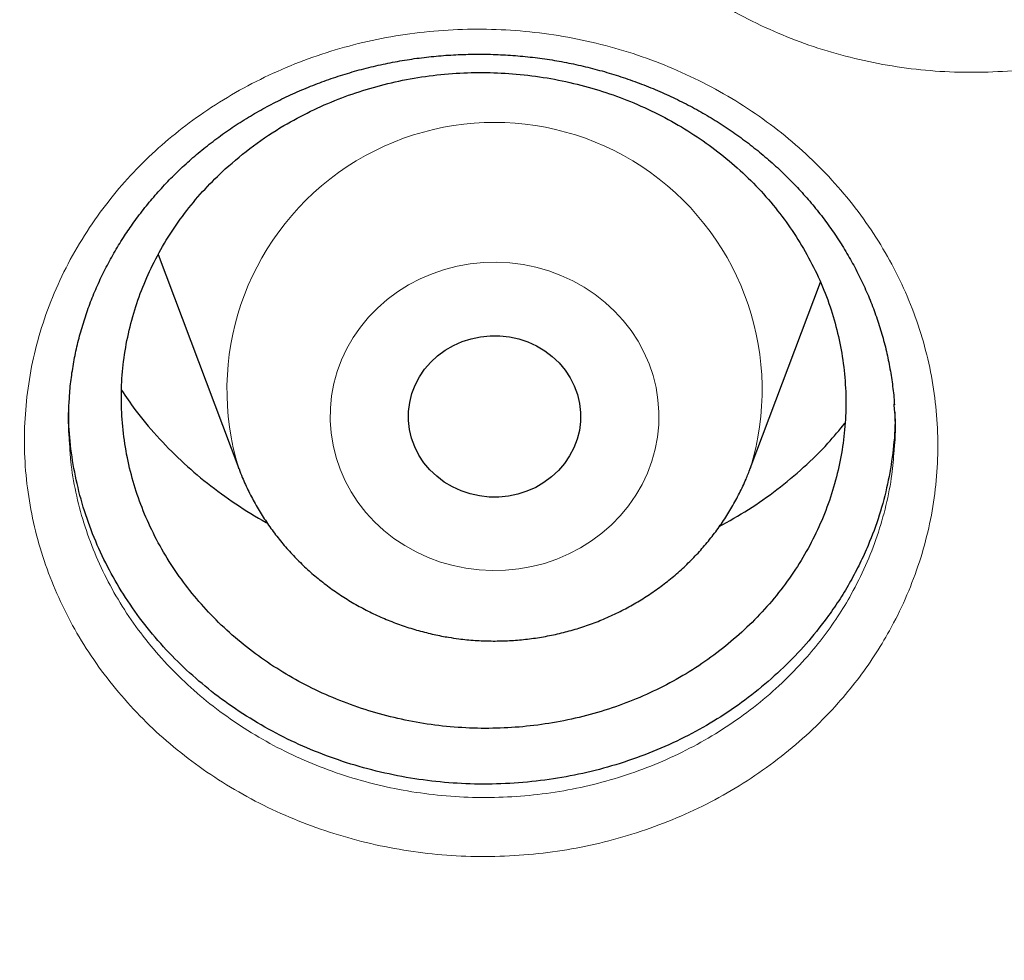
# Model space of a CAD drawing. Header units: millimetres. Extents: x 8 to 949, y 12 to 889.
# Tile 402 of 556: x 621.28 to 625.85, y 821.56 to 825.93. Entities that reach past the tile are written whole.
import ezdxf

# ---------------------------------------------------------------- set-up
doc = ezdxf.new("R2010")
doc.units = ezdxf.units.MM

msp = doc.modelspace()

# ---------------------------------------------------------------- linework, layer by layer
at = {"color": 7, "linetype": 'Continuous', "lineweight": 30}
for p, q in [((621.9241, 824.8396), (622.2979, 823.8462)), ((624.674, 823.8462), (624.9998, 824.712)), ((622.2989, 823.8435), (622.2979, 823.8462))]:
    msp.add_line(p, q, dxfattribs=at)
at = {"color": 252, "linetype": 'Continuous', "lineweight": 0, "flags": 128}
msp.add_lwpolyline([(623.3533, 823.3821), (623.2933, 823.3944), (623.2344, 823.4112), (623.1772, 823.4324), (623.122, 823.4578), (623.0692, 823.4873), (623.019, 823.5207), (622.9719, 823.5578), (622.9282, 823.5983), (622.888, 823.642), (622.8517, 823.6886), (622.8196, 823.7378), (622.7917, 823.7892), (622.7684, 823.8426), (622.7497, 823.8976), (622.7358, 823.9538), (622.7267, 824.0109), (622.7226, 824.0684), (622.7234, 824.1261), (622.7292, 824.1836), (622.7399, 824.2404), (622.7554, 824.2962), (622.7756, 824.3507), (622.8005, 824.4035), (622.8298, 824.4542), (622.8634, 824.5025), (622.901, 824.5482), (622.9424, 824.5909), (622.9873, 824.6303), (623.0354, 824.6662), (623.0865, 824.6983), (623.1402, 824.7265), (623.1961, 824.7505), (623.2539, 824.7702), (623.3132, 824.7855), (623.3736, 824.7963), (623.4347, 824.8025), (623.4962, 824.8041), (623.5576, 824.801), (623.6186, 824.7932), (623.6786, 824.7809), (623.7375, 824.7641), (623.7947, 824.743), (623.8499, 824.7175), (623.9027, 824.688), (623.9529, 824.6546), (624, 824.6175), (624.0438, 824.577), (624.0839, 824.5333), (624.1202, 824.4867), (624.1524, 824.4375), (624.1802, 824.3861), (624.2035, 824.3327), (624.2222, 824.2777), (624.2362, 824.2215), (624.2452, 824.1645), (624.2493, 824.1069), (624.2485, 824.0492), (624.2427, 823.9918), (624.232, 823.9349), (624.2165, 823.8791), (624.1963, 823.8246), (624.1714, 823.7719), (624.1421, 823.7211), (624.1085, 823.6728), (624.0709, 823.6271), (624.0295, 823.5845), (623.9846, 823.5451), (623.9365, 823.5092), (623.8854, 823.477), (623.8317, 823.4489), (623.7758, 823.4248), (623.718, 823.4051), (623.6587, 823.3898), (623.5983, 823.379), (623.5372, 823.3728), (623.4757, 823.3713), (623.4143, 823.3744), (623.3533, 823.3821)], dxfattribs=at)
at = {"color": 7, "linetype": 'Continuous', "lineweight": 30, "flags": 128}
msp.add_lwpolyline([(623.4165, 823.7181), (623.3728, 823.7277), (623.3306, 823.7419), (623.2903, 823.7603), (623.2525, 823.783), (623.2176, 823.8094), (623.186, 823.8393), (623.1583, 823.8724), (623.1347, 823.9082), (623.1155, 823.9462), (623.1009, 823.986), (623.0912, 824.0271), (623.0865, 824.069), (623.0867, 824.111), (623.092, 824.1528), (623.1023, 824.1938), (623.1174, 824.2334), (623.1371, 824.2712), (623.1612, 824.3067), (623.1894, 824.3395), (623.2213, 824.369), (623.2565, 824.3951), (623.2947, 824.4172), (623.3352, 824.4353), (623.3776, 824.4489), (623.4214, 824.458), (623.466, 824.4625), (623.5109, 824.4622), (623.5554, 824.4572), (623.5991, 824.4476), (623.6413, 824.4335), (623.6816, 824.415), (623.7195, 824.3924), (623.7543, 824.3659), (623.7859, 824.336), (623.8136, 824.3029), (623.8372, 824.2671), (623.8565, 824.2291), (623.871, 824.1893), (623.8807, 824.1482), (623.8855, 824.1064), (623.8852, 824.0643), (623.8799, 824.0225), (623.8696, 823.9815), (623.8545, 823.9419), (623.8348, 823.9041), (623.8107, 823.8686), (623.7825, 823.8359), (623.7506, 823.8063), (623.7154, 823.7803), (623.6773, 823.7581), (623.6367, 823.7401), (623.5943, 823.7264), (623.5505, 823.7173), (623.5059, 823.7129), (623.461, 823.7131), (623.4165, 823.7181)], dxfattribs=at)
at = {"color": 252, "linetype": 'Continuous', "lineweight": 0}
msp.add_arc((623.486, 824.2109), 1.2428, 342.9473, 197.0631, dxfattribs=at)
for points, knots in [([(628.0008, 880.2977), (627.5042, 880.2918), (626.5111, 880.2799), (625.0242, 880.1843), (623.5431, 880.0318), (622.0707, 879.8172), (620.6184, 879.544), (619.1888, 879.2136), (617.7842, 878.828), (616.3987, 878.3858), (615.0266, 877.8848), (613.6709, 877.3249), (612.3348, 876.706), (611.0291, 876.0325), (609.7561, 875.3058), (608.5258, 874.5319), (607.3398, 873.7134), (606.1995, 872.8528), (605.0998, 871.9468), (604.0365, 870.9914), (603.0124, 869.9874), (602.0305, 868.9358), (601.0988, 867.8448), (600.2192, 866.7164), (599.3982, 865.5597), (598.6363, 864.3776), (597.9338, 863.1732), (597.2873, 861.9413), (596.6947, 860.6768), (596.1581, 859.3816), (595.6798, 858.0575), (595.2641, 856.715), (594.9117, 855.3567), (594.625, 853.9933), (594.4032, 852.6277), (594.2455, 851.2627), (594.1508, 849.8925), (594.119, 848.5115), (594.1515, 847.1222), (594.2498, 845.7272), (594.4133, 844.3376), (594.6418, 842.9562), (594.933, 841.5936), (595.2851, 840.2524), (595.6962, 838.9346), (596.1675, 837.6347), (596.7015, 836.3474), (597.2982, 835.0755), (597.958, 833.822), (598.6759, 832.597), (599.4504, 831.4027), (600.2753, 830.2484), (601.1477, 829.1357), (602.065, 828.0658), (603.0306, 827.0341), (604.049, 826.0365), (605.1191, 825.0757), (606.24, 824.1545), (607.4029, 823.2804), (608.6056, 822.4551), (609.8385, 821.6849), (611.0984, 820.9701), (612.3822, 820.311), (613.6952, 819.7045), (615.043, 819.1484), (616.4236, 818.645), (617.8348, 818.1963), (619.2658, 817.8063), (620.7136, 817.4757), (622.1668, 817.2067), (623.6223, 816.9986), (625.0773, 816.8507), (626.5377, 816.7618), (628.0097, 816.7319), (629.4905, 816.7625), (630.9774, 816.8546), (632.4585, 817.008), (633.9309, 817.2224), (635.3833, 817.4957), (636.8129, 817.826), (638.2174, 818.2117), (639.6029, 818.6539), (640.975, 819.1548), (642.3307, 819.7147), (643.6668, 820.3337), (644.9726, 821.0072), (646.2455, 821.7339), (647.4758, 822.5078), (648.6618, 823.3263), (649.8022, 824.1869), (650.9018, 825.0928), (651.9652, 826.0483), (652.9893, 827.0523), (653.9712, 828.1038), (654.9028, 829.1949), (655.7825, 830.3233), (656.6035, 831.48), (657.3653, 832.662), (658.0678, 833.8665), (658.7143, 835.0983), (659.307, 836.3628), (659.8436, 837.6581), (660.3218, 838.9821), (660.7375, 840.3246), (661.0899, 841.683), (661.3766, 843.0464), (661.5984, 844.412), (661.7561, 845.777), (661.8509, 847.1471), (661.8827, 848.5281), (661.8501, 849.9175), (661.7519, 851.3124), (661.5883, 852.702), (661.3599, 854.0835), (661.0686, 855.446), (660.7165, 856.7873), (660.3054, 858.105), (659.8341, 859.4049), (659.3002, 860.6922), (658.7034, 861.9641), (658.0436, 863.2176), (657.3258, 864.4427), (656.5512, 865.637), (655.7263, 866.7912), (654.8539, 867.904), (653.9367, 868.9738), (652.971, 870.0055), (651.9526, 871.0032), (650.8825, 871.964), (649.7616, 872.8852), (648.5987, 873.7593), (647.396, 874.5845), (646.1631, 875.3548), (644.9032, 876.0696), (643.6194, 876.7287), (642.3064, 877.3352), (640.9586, 877.8912), (639.578, 878.3947), (638.1668, 878.8433), (636.7358, 879.2334), (635.288, 879.564), (633.8348, 879.8329), (632.3793, 880.0412), (630.9243, 880.1883), (629.4639, 880.2805), (628.4885, 880.292), (628.0008, 880.2977)], [0, 0, 0, 0, 0.007, 0.014, 0.021, 0.028, 0.035, 0.041875, 0.04875, 0.055625, 0.0625, 0.0695, 0.0765, 0.0835, 0.0905, 0.0975, 0.104375, 0.11125, 0.118125, 0.125, 0.132, 0.139, 0.146, 0.153, 0.16, 0.166875, 0.17375, 0.180625, 0.1875, 0.1945, 0.2015, 0.2085, 0.2155, 0.2225, 0.229375, 0.23625, 0.243125, 0.25, 0.257, 0.264, 0.271, 0.278, 0.285, 0.291875, 0.29875, 0.305625, 0.3125, 0.3195, 0.3265, 0.3335, 0.3405, 0.3475, 0.354375, 0.36125, 0.368125, 0.375, 0.382, 0.389, 0.396, 0.403, 0.41, 0.416875, 0.42375, 0.430625, 0.4375, 0.4445, 0.4515, 0.4585, 0.4655, 0.4725, 0.479375, 0.48625, 0.493125, 0.5, 0.507, 0.514, 0.521, 0.528, 0.535, 0.541875, 0.54875, 0.555625, 0.5625, 0.5695, 0.5765, 0.5835, 0.5905, 0.5975, 0.604375, 0.61125, 0.618125, 0.625, 0.632, 0.639, 0.646, 0.653, 0.66, 0.666875, 0.67375, 0.680625, 0.6875, 0.6945, 0.7015, 0.7085, 0.7155, 0.7225, 0.729375, 0.73625, 0.743125, 0.75, 0.757, 0.764, 0.771, 0.778, 0.785, 0.791875, 0.79875, 0.805625, 0.8125, 0.8195, 0.8265, 0.8335, 0.8405, 0.8475, 0.854375, 0.86125, 0.868125, 0.875, 0.882, 0.889, 0.896, 0.903, 0.91, 0.916875, 0.92375, 0.930625, 0.9375, 0.9445, 0.9515, 0.9585, 0.9655, 0.9725, 0.979375, 0.98625, 0.993125, 1, 1, 1, 1]), ([(623.9028, 828.6542), (623.9346, 828.6977), (623.9982, 828.7847), (624.1083, 828.9058), (624.2278, 829.0189), (624.3586, 829.124), (624.5006, 829.2197), (624.6529, 829.3053), (624.8125, 829.3791), (624.9782, 829.4403), (625.1489, 829.4881), (625.3235, 829.5227), (625.5007, 829.544), (625.6792, 829.5517), (625.8579, 829.5454), (626.0357, 829.5254), (626.2111, 829.492), (626.3825, 829.4454), (626.5487, 829.3857), (626.7089, 829.3135), (626.8621, 829.2295), (627.0071, 829.1342), (627.1426, 829.0277), (627.2682, 828.9111), (627.3828, 828.7853), (627.4852, 828.6515), (627.5746, 828.5103), (627.6507, 828.3627), (627.7132, 828.2099), (627.7615, 828.053), (627.7947, 827.8927), (627.8131, 827.7302), (627.8166, 827.5669), (627.8052, 827.4041), (627.7783, 827.2428), (627.7366, 827.084), (627.6805, 826.929), (627.6145, 826.7878), (627.5415, 826.6605), (627.4645, 826.5462), (627.3728, 826.4292), (627.2643, 826.3115), (627.1376, 826.1954), (627.0007, 826.0894), (626.8547, 825.9946), (626.7004, 825.912), (626.5392, 825.8413), (626.372, 825.7831), (626.2001, 825.738), (626.0244, 825.7065), (625.8462, 825.6886), (625.6668, 825.6843), (625.4881, 825.6938), (625.3111, 825.7172), (625.1369, 825.7541), (624.9666, 825.8039), (624.8016, 825.8665), (624.6429, 825.9418), (624.4915, 826.0291), (624.3485, 826.1275), (624.2152, 826.2363), (624.0926, 826.3552), (623.9813, 826.483), (623.882, 826.6188), (623.7956, 826.7615), (623.7229, 826.9105), (623.6641, 827.0647), (623.6195, 827.2228), (623.5897, 827.3834), (623.5752, 827.5457), (623.5755, 827.7087), (623.5906, 827.871), (623.6211, 828.0335), (623.6678, 828.1951), (623.7308, 828.3545), (623.8077, 828.509), (623.8711, 828.6059), (623.9028, 828.6542)], [0, 0, 0, 0, 0.0129287, 0.0259004, 0.0388723, 0.0518013, 0.0652144, 0.0786758, 0.0921372, 0.1055504, 0.1189289, 0.1323552, 0.1457818, 0.1591609, 0.1725591, 0.1860055, 0.1994519, 0.2128501, 0.2262057, 0.2396085, 0.2530109, 0.2663659, 0.2797675, 0.2932171, 0.3066666, 0.320068, 0.3334503, 0.3468801, 0.3603096, 0.3736916, 0.3871119, 0.4005802, 0.4140487, 0.4274693, 0.4408968, 0.4543724, 0.4678481, 0.4812757, 0.492332, 0.5034016, 0.5144576, 0.5279285, 0.5414478, 0.5549658, 0.568435, 0.5818412, 0.5952951, 0.6087486, 0.6221543, 0.6355783, 0.6490507, 0.6625231, 0.6759472, 0.6893156, 0.7027317, 0.7161477, 0.7295161, 0.7429045, 0.7563407, 0.769777, 0.7831653, 0.7965491, 0.8099807, 0.8234122, 0.836796, 0.850194, 0.8636399, 0.8770854, 0.890483, 0.9038738, 0.917312, 0.9307492, 0.9441386, 0.9580774, 0.9720697, 0.9860617, 1, 1, 1, 1]), ([(621.6546, 825.0364), (621.6872, 825.0787), (621.7525, 825.1633), (621.8647, 825.2805), (621.986, 825.3898), (622.1187, 825.4911), (622.2625, 825.5832), (622.4169, 825.6652), (622.5783, 825.7353), (622.7454, 825.7927), (622.9173, 825.8367), (623.0928, 825.8675), (623.2706, 825.8849), (623.4494, 825.8889), (623.6281, 825.8789), (623.8056, 825.8553), (623.9804, 825.8184), (624.1509, 825.7685), (624.3159, 825.7055), (624.4747, 825.6304), (624.6261, 825.5437), (624.7691, 825.4459), (624.9024, 825.3372), (625.0255, 825.2186), (625.1375, 825.0912), (625.2371, 824.956), (625.3234, 824.8137), (625.3965, 824.6654), (625.4558, 824.5122), (625.5008, 824.3551), (625.5306, 824.195), (625.5456, 824.033), (625.5457, 823.8705), (625.5307, 823.7088), (625.5004, 823.5489), (625.4553, 823.3918), (625.3958, 823.2387), (625.3267, 823.0996), (625.251, 822.9744), (625.1715, 822.8622), (625.0772, 822.7477), (624.966, 822.6328), (624.8367, 822.5199), (624.6973, 822.4173), (624.5491, 822.326), (624.393, 822.247), (624.23, 822.1801), (624.0614, 822.1256), (623.8883, 822.0843), (623.7118, 822.0567), (623.533, 822.0427), (623.3534, 822.0422), (623.1747, 822.0553), (622.9982, 822.0823), (622.8247, 822.1226), (622.6554, 822.1757), (622.4916, 822.2414), (622.3345, 822.3196), (622.1849, 822.4096), (622.044, 822.5104), (621.9129, 822.6214), (621.7929, 822.7421), (621.6843, 822.8715), (621.5878, 823.0086), (621.5044, 823.1523), (621.4348, 823.302), (621.3793, 823.4565), (621.338, 823.6146), (621.3116, 823.775), (621.3005, 823.9368), (621.3043, 824.0988), (621.3228, 824.26), (621.3568, 824.4214), (621.4073, 824.5819), (621.4743, 824.7402), (621.5554, 824.8931), (621.6215, 824.9887), (621.6546, 825.0364)], [0, 0, 0, 0, 0.012848, 0.025738, 0.038628, 0.051476, 0.064894, 0.07836, 0.091826, 0.105243, 0.118622, 0.132049, 0.145476, 0.158856, 0.17225, 0.185692, 0.199134, 0.212528, 0.225876, 0.239272, 0.252667, 0.266015, 0.27941, 0.292852, 0.306295, 0.31969, 0.333068, 0.346495, 0.359921, 0.373299, 0.38672, 0.40019, 0.413659, 0.427081, 0.440514, 0.453995, 0.467477, 0.48091, 0.491975, 0.503053, 0.514118, 0.527594, 0.541118, 0.554641, 0.568116, 0.581526, 0.594984, 0.608441, 0.621851, 0.635274, 0.648746, 0.662217, 0.67564, 0.689003, 0.702413, 0.715824, 0.729186, 0.742567, 0.755996, 0.769425, 0.782806, 0.796184, 0.809609, 0.823034, 0.836412, 0.849808, 0.863251, 0.876694, 0.89009, 0.903483, 0.916924, 0.930364, 0.943756, 0.95779, 0.971878, 0.985967, 1, 1, 1, 1]), ([(621.5121, 823.9581), (621.5136, 823.9317), (621.5178, 823.8569), (621.5397, 823.7345), (621.5765, 823.5923), (621.6269, 823.4533), (621.6896, 823.3185), (621.7651, 823.189), (621.8524, 823.0653), (621.9507, 822.9486), (622.0593, 822.8396), (622.1779, 822.7395), (622.3055, 822.6484), (622.4409, 822.5672), (622.5831, 822.4966), (622.7314, 822.4372), (622.8846, 822.3892), (623.0417, 822.3528), (623.2016, 822.3283), (623.3633, 822.3164), (623.5259, 822.3167), (623.6877, 822.3293), (623.8475, 822.3541), (624.0042, 822.3913), (624.1568, 822.4403), (624.3043, 822.5006), (624.4457, 822.5719), (624.5798, 822.6541), (624.7059, 822.7466), (624.8229, 822.8483), (624.9235, 822.9518), (625.0088, 823.0551), (625.0807, 823.1561), (625.1492, 823.2689), (625.2117, 823.3943), (625.2656, 823.5322), (625.306, 823.6739), (625.3325, 823.8064), (625.339, 823.892), (625.3417, 823.9289)], [0, 0, 0, 0, 0.015167, 0.042988, 0.070907, 0.098827, 0.126648, 0.154495, 0.182442, 0.210388, 0.238235, 0.266088, 0.294041, 0.321994, 0.349848, 0.377665, 0.405582, 0.433498, 0.461316, 0.489255, 0.517295, 0.545335, 0.573274, 0.601195, 0.629216, 0.657238, 0.68516, 0.71321, 0.741361, 0.769516, 0.797569, 0.820596, 0.843651, 0.866678, 0.89464, 0.922703, 0.950764, 0.978726, 1, 1, 1, 1])]:
    msp.add_open_spline(points, degree=3, knots=knots, dxfattribs=at)
at = {"color": 7, "linetype": 'Continuous', "lineweight": 30}
for points, knots in [([(593.1495, 851.204), (593.1478, 851.1811), (593.1443, 851.1328), (593.1392, 851.0565), (593.1335, 850.9687), (593.1272, 850.8686), (593.1203, 850.7562), (593.1133, 850.635), (593.1062, 850.5043), (593.0993, 850.3651), (593.0927, 850.2174), (593.0856, 850.0397), (593.0785, 849.8295), (593.0721, 849.5844), (593.0675, 849.3231), (593.065, 849.0455), (593.0651, 848.7519), (593.0683, 848.4421), (593.0751, 848.1161), (593.0845, 847.8191), (593.0953, 847.5548), (593.106, 847.3317), (593.1181, 847.1144), (593.1309, 846.909), (593.1444, 846.7128), (593.1583, 846.5266), (593.1726, 846.3508), (593.1866, 846.1894), (593.2, 846.0424), (593.2128, 845.9099), (593.2244, 845.7936), (593.2349, 845.6929), (593.244, 845.6075), (593.252, 845.5348), (593.2587, 845.4748), (593.2637, 845.4305), (593.2672, 845.3994), (593.27, 845.3756), (593.2731, 845.3491), (593.2771, 845.315), (593.282, 845.2729), (593.2879, 845.2237), (593.2957, 845.1596), (593.3057, 845.0787), (593.3184, 844.9791), (593.333, 844.8674), (593.3502, 844.7386), (593.3706, 844.5923), (593.3937, 844.4316), (593.4186, 844.2654), (593.4444, 844.0986), (593.4711, 843.9323), (593.4986, 843.7666), (593.527, 843.6015), (593.5768, 843.3201), (593.6514, 842.9244), (593.7522, 842.4342), (593.8568, 841.9634), (593.965, 841.5077), (594.0823, 841.0451), (594.1901, 840.6457), (594.2849, 840.3108), (594.3635, 840.042), (594.4453, 839.7713), (594.5183, 839.5375), (594.5794, 839.3465), (594.6257, 839.2043), (594.6673, 839.0784), (594.7041, 838.9687), (594.7357, 838.8753), (594.7621, 838.798), (594.7833, 838.7365), (594.802, 838.6826), (594.822, 838.6252), (594.8468, 838.5544), (594.8776, 838.4674), (594.9143, 838.3647), (594.9572, 838.246), (595.0051, 838.1154), (595.0577, 837.9738), (595.115, 837.822), (595.1783, 837.6568), (595.248, 837.4783), (595.3318, 837.2675), (595.4278, 837.0312), (595.534, 836.7767), (595.6508, 836.5031), (595.7781, 836.2129), (595.9157, 835.9083), (596.0508, 835.6175), (596.1837, 835.3385), (596.314, 835.0715), (596.4414, 834.8165), (596.5646, 834.5753), (596.6831, 834.3478), (596.7968, 834.1337), (596.9052, 833.933), (597.0937, 833.5899), (597.3713, 833.1016), (597.6485, 832.639), (597.829, 832.3468), (597.9062, 832.223), (597.9841, 832.0993), (598.0626, 831.9759), (598.1418, 831.8526), (598.2217, 831.7295), (598.301, 831.6086), (598.3719, 831.5013), (598.432, 831.4113), (598.4797, 831.3402), (598.5201, 831.2803), (598.5532, 831.2315), (598.5788, 831.1938), (598.6003, 831.1623), (598.6221, 831.1303), (598.6487, 831.0914), (598.6843, 831.0397), (598.7297, 830.974), (598.7859, 830.893), (598.8512, 830.7996), (598.9257, 830.6939), (599.0096, 830.5759), (599.098, 830.4527), (599.1901, 830.3257), (599.2852, 830.1958), (599.3878, 830.0572), (599.4979, 829.9101), (599.6157, 829.7545), (599.741, 829.5911), (599.9074, 829.377), (600.1117, 829.119), (600.3514, 828.8234), (600.5977, 828.5265), (600.8504, 828.2292), (601.1087, 827.9324), (601.3612, 827.649), (601.6075, 827.3786), (601.8472, 827.1211), (602.0759, 826.8805), (602.2932, 826.6562), (602.4993, 826.4473), (602.6983, 826.2489), (602.89, 826.0609), (603.0909, 825.867), (603.3016, 825.6671), (603.5263, 825.4577), (603.7524, 825.2509), (603.9838, 825.0429), (604.2207, 824.8341), (604.4631, 824.6243), (604.7041, 824.4198), (604.9434, 824.2205), (605.1805, 824.0264), (605.4225, 823.832), (605.6694, 823.6374), (605.9206, 823.443), (606.1427, 823.2744), (606.3289, 823.1352), (606.4731, 823.0287), (606.6023, 822.9341), (606.7166, 822.8513), (606.8067, 822.7865), (606.8753, 822.7374), (606.9251, 822.702), (606.9661, 822.6728), (606.998, 822.6502), (607.0255, 822.6308), (607.0597, 822.6067), (607.1077, 822.573), (607.1719, 822.528), (607.2496, 822.4739), (607.3408, 822.4108), (607.4457, 822.3388), (607.5643, 822.2579), (607.6969, 822.1685), (607.91, 822.0261), (608.2023, 821.8344), (608.5724, 821.5983), (608.9502, 821.3638), (609.3355, 821.1313), (609.7283, 820.9011), (610.1286, 820.6733), (610.5365, 820.4482), (610.9883, 820.2065), (611.4859, 819.9499), (612.0313, 819.6802), (612.5873, 819.417), (613.1497, 819.1625), (613.752, 818.9024), (614.3916, 818.6404), (615.0681, 818.3792), (615.7421, 818.1345), (616.4128, 817.9058), (617.0798, 817.6927), (617.7304, 817.4985), (618.364, 817.3219), (618.9805, 817.1615), (619.5939, 817.0132), (620.2063, 816.876), (620.8761, 816.7379), (621.6048, 816.6022), (622.3928, 816.4728), (623.1837, 816.3604), (623.9771, 816.2649), (624.7679, 816.187), (625.5556, 816.1263), (626.3398, 816.0825), (627.1248, 816.0554), (627.9151, 816.045), (628.7102, 816.0517), (629.5096, 816.0758), (630.3082, 816.1173), (631.1057, 816.1759), (631.8967, 816.2512), (632.6812, 816.3428), (633.4594, 816.4504), (634.2368, 816.5746), (635.0185, 816.7165), (635.8041, 816.8767), (636.5931, 817.0556), (637.3805, 817.2524), (638.1657, 817.4672), (638.892, 817.6833), (639.5604, 817.8968), (640.1739, 818.1049), (640.7903, 818.3263), (641.4115, 818.5625), (642.0179, 818.8061), (642.6091, 819.0562), (643.1847, 819.3115), (643.7629, 819.5805), (644.3434, 819.8632), (644.9258, 820.16), (645.5097, 820.4713), (645.9836, 820.7353), (646.3463, 820.944), (646.5946, 821.0895), (646.8327, 821.2317), (647.0596, 821.3695), (647.2753, 821.5027), (647.4799, 821.631), (647.6796, 821.7581), (647.8736, 821.8834), (648.0614, 822.0064), (648.2365, 822.1227), (648.3989, 822.2319), (648.5332, 822.3232), (648.6418, 822.3978), (648.7273, 822.4568), (648.8073, 822.5124), (648.8794, 822.5628), (648.9415, 822.6064), (648.9916, 822.6418), (649.0335, 822.6714), (649.0748, 822.7007), (649.1227, 822.7348), (649.1801, 822.7759), (649.2457, 822.823), (649.3181, 822.8753), (649.4126, 822.9438), (649.5317, 823.031), (649.678, 823.1391), (649.8382, 823.2589), (650.0121, 823.3906), (650.1996, 823.5345), (650.4003, 823.6909), (650.6141, 823.86), (650.8404, 824.0422), (651.0792, 824.2377), (651.3299, 824.447), (651.5886, 824.6673), (651.8487, 824.8934), (652.104, 825.1198), (652.3815, 825.371), (652.6789, 825.6466), (652.9937, 825.946), (653.295, 826.24), (653.5906, 826.5357), (653.8799, 826.8323), (654.1624, 827.1293), (654.4308, 827.4184), (654.6855, 827.6991), (654.9269, 827.9712), (655.1701, 828.2512), (655.4202, 828.5458), (655.6823, 828.8623), (655.9472, 829.1904), (656.2259, 829.5448), (656.5178, 829.927), (656.745, 830.234), (656.8984, 830.4456), (656.976, 830.5535), (657.0491, 830.656), (657.1155, 830.75), (657.175, 830.8347), (657.2278, 830.9103), (657.2738, 830.9766), (657.3131, 831.0336), (657.3459, 831.0812), (657.3721, 831.1195), (657.3937, 831.151), (657.4159, 831.1836), (657.4431, 831.2236), (657.4775, 831.2743), (657.5177, 831.3339), (657.5702, 831.4121), (657.6364, 831.5114), (657.7176, 831.6344), (657.8085, 831.7734), (657.9087, 831.9284), (658.018, 832.0998), (658.1335, 832.2836), (658.2548, 832.4794), (658.381, 832.6866), (658.5124, 832.9061), (658.6449, 833.1315), (658.8074, 833.4132), (658.9942, 833.7455), (659.2013, 834.1258), (659.3953, 834.4936), (659.5767, 834.8484), (659.7461, 835.1899), (659.9039, 835.5179), (660.0509, 835.832), (660.1889, 836.1357), (660.3221, 836.4368), (660.4679, 836.7762), (660.6276, 837.1609), (660.7998, 837.5935), (660.9268, 837.9271), (661.0101, 838.1524), (661.0493, 838.2597), (661.0843, 838.3565), (661.1148, 838.4416), (661.1408, 838.5149), (661.1634, 838.5789), (661.182, 838.6321), (661.1969, 838.6747), (661.2095, 838.7111), (661.2242, 838.7536), (661.2434, 838.8095), (661.2672, 838.8791), (661.2943, 838.959), (661.3244, 839.049), (661.3577, 839.149), (661.3966, 839.2676), (661.4414, 839.4063), (661.4924, 839.5667), (661.547, 839.7417), (661.6049, 839.9317), (661.6655, 840.1351), (661.7276, 840.3491), (661.7897, 840.5688), (661.8505, 840.7903), (661.9493, 841.1605), (662.0795, 841.679), (662.2316, 842.3461), (662.3443, 842.8947), (662.4255, 843.3245), (662.4806, 843.6334), (662.5311, 843.9341), (662.5767, 844.2217), (662.6127, 844.4632), (662.6408, 844.6616), (662.6624, 844.82), (662.6824, 844.972), (662.6977, 845.0935), (662.7088, 845.183), (662.7155, 845.239), (662.7209, 845.2842), (662.725, 845.3185), (662.7279, 845.3432), (662.7309, 845.3689), (662.7349, 845.404), (662.7408, 845.4558), (662.7483, 845.5225), (662.7573, 845.6042), (662.7676, 845.7008), (662.7791, 845.8124), (662.7965, 845.9877), (662.8186, 846.2262), (662.8437, 846.5276), (662.8667, 846.8426), (662.8872, 847.1711), (662.9049, 847.5133), (662.9198, 847.884), (662.9309, 848.2845), (662.9368, 848.7159), (662.9366, 849.0809), (662.9333, 849.3709), (662.9296, 849.5768), (662.9247, 849.7725), (662.919, 849.9573), (662.9122, 850.1455), (662.9041, 850.3347), (662.8949, 850.5229), (662.8856, 850.6933), (662.8765, 850.8459), (662.8678, 850.9809), (662.8599, 851.0981), (662.8545, 851.1707), (662.8521, 851.204)], [0, 0, 0, 0, 0.0006002, 0.0012692, 0.0020128, 0.0029471, 0.0039857, 0.0051204, 0.0063345, 0.0076279, 0.0090004, 0.0104521, 0.0125774, 0.0148526, 0.0172774, 0.019852, 0.0225763, 0.0254503, 0.028474, 0.0316474, 0.0337187, 0.0358343, 0.0378624, 0.0397716, 0.041562, 0.0433311, 0.0449665, 0.0464683, 0.0478364, 0.0490709, 0.0501717, 0.0510871, 0.0518838, 0.0525616, 0.0531206, 0.0535608, 0.0538025, 0.05399, 0.0542257, 0.0545453, 0.0549432, 0.0554026, 0.0559226, 0.0567366, 0.0576652, 0.0587083, 0.0598661, 0.0612713, 0.0628076, 0.0643726, 0.0659334, 0.06749, 0.0690425, 0.0705908, 0.072135, 0.0769608, 0.0817456, 0.085991, 0.0903009, 0.0946998, 0.0991878, 0.1017399, 0.10432, 0.1069279, 0.1095552, 0.1110888, 0.1124659, 0.1136867, 0.1147511, 0.115659, 0.1164105, 0.1170057, 0.1174557, 0.1179854, 0.1186824, 0.1195285, 0.1205322, 0.1216936, 0.1230126, 0.1243708, 0.1258634, 0.1274905, 0.129252, 0.131148, 0.1337463, 0.1362828, 0.138749, 0.1419418, 0.1450086, 0.1479493, 0.1507639, 0.153506, 0.1561169, 0.1585965, 0.1609449, 0.163162, 0.165248, 0.167204, 0.1739014, 0.1806415, 0.1819705, 0.1833011, 0.1846334, 0.1859673, 0.1873028, 0.18864, 0.1899788, 0.191253, 0.1921547, 0.1929346, 0.1935927, 0.194129, 0.1945435, 0.1948386, 0.1951701, 0.1955992, 0.1961266, 0.1968834, 0.1977802, 0.1988171, 0.1999941, 0.2013111, 0.2027682, 0.2041286, 0.2055919, 0.2071581, 0.2088271, 0.210599, 0.2124738, 0.2144343, 0.2179813, 0.2214295, 0.2247789, 0.228465, 0.2320236, 0.2354546, 0.238758, 0.2419339, 0.2449822, 0.2477396, 0.2503836, 0.2529143, 0.2553317, 0.2576358, 0.260453, 0.2631667, 0.2659194, 0.2687131, 0.2715477, 0.2744232, 0.2773397, 0.2800492, 0.282793, 0.2855713, 0.2883841, 0.2912312, 0.29409, 0.2958607, 0.2974611, 0.2988911, 0.3001508, 0.3012402, 0.3018613, 0.3024093, 0.3028744, 0.303208, 0.303456, 0.3037747, 0.3043282, 0.305027, 0.3058709, 0.30686, 0.3079943, 0.3092737, 0.3106983, 0.3122681, 0.3161242, 0.3200332, 0.3239867, 0.3279846, 0.3320268, 0.3361135, 0.3402445, 0.34442, 0.3497321, 0.3551143, 0.3605666, 0.3660438, 0.3714685, 0.377935, 0.3843236, 0.3906338, 0.3968658, 0.4030197, 0.4090954, 0.4147526, 0.4203403, 0.4258591, 0.4313502, 0.4368411, 0.4438295, 0.4508178, 0.4578059, 0.4647939, 0.4717817, 0.4786447, 0.4855076, 0.4923705, 0.4992336, 0.5062215, 0.5132092, 0.5201969, 0.5271846, 0.5341724, 0.5410356, 0.5479014, 0.5547886, 0.5617012, 0.5687655, 0.5758562, 0.582973, 0.5901162, 0.5972856, 0.6029372, 0.6086155, 0.6143768, 0.6202297, 0.626174, 0.6316572, 0.6372159, 0.6428503, 0.6485603, 0.654346, 0.6602074, 0.6661445, 0.6687788, 0.6713477, 0.6738114, 0.67617, 0.6784235, 0.6805718, 0.6826149, 0.6847409, 0.6867397, 0.6886111, 0.6903554, 0.6919723, 0.692952, 0.6938783, 0.6947512, 0.6955563, 0.6962348, 0.6967805, 0.6971966, 0.6976092, 0.6981338, 0.6987706, 0.6994986, 0.7002961, 0.701163, 0.7026244, 0.7042486, 0.7060355, 0.7079852, 0.7100976, 0.7123729, 0.7148108, 0.7174116, 0.7201752, 0.7231016, 0.7261903, 0.7293146, 0.7323771, 0.7353776, 0.7394022, 0.7433096, 0.7470999, 0.7507729, 0.7546078, 0.758306, 0.7618675, 0.7652924, 0.7685806, 0.7717322, 0.775356, 0.7790751, 0.7828975, 0.7868235, 0.7913434, 0.7959931, 0.7972324, 0.7984694, 0.7996199, 0.8006663, 0.8016087, 0.8024471, 0.8031814, 0.8038116, 0.8043378, 0.80476, 0.8050781, 0.8053807, 0.8058366, 0.8063989, 0.8070547, 0.8078005, 0.8089725, 0.8103147, 0.811827, 0.8135094, 0.815362, 0.8173847, 0.8194477, 0.821662, 0.8240275, 0.8264501, 0.8288238, 0.8329408, 0.8369017, 0.8407065, 0.8443552, 0.8478478, 0.8511843, 0.8543646, 0.8573888, 0.8603672, 0.863429, 0.8675652, 0.8718449, 0.8762683, 0.8774111, 0.8784742, 0.8794215, 0.880253, 0.8809687, 0.8815687, 0.8821271, 0.8825246, 0.8828148, 0.8831907, 0.8837666, 0.8844458, 0.8852221, 0.8860955, 0.887066, 0.8881336, 0.8895429, 0.891092, 0.892781, 0.8946098, 0.8965785, 0.8986477, 0.9007711, 0.9028889, 0.9050009, 0.9113659, 0.9176783, 0.923938, 0.9268708, 0.9297918, 0.9326291, 0.935319, 0.9378617, 0.9393998, 0.9408785, 0.9422978, 0.9436549, 0.9442793, 0.944802, 0.9452231, 0.9455425, 0.9457603, 0.9459166, 0.9462603, 0.9467431, 0.9473651, 0.9481263, 0.9490266, 0.9500661, 0.9512448, 0.9539234, 0.9567268, 0.9596548, 0.9627074, 0.9658846, 0.9691864, 0.9730323, 0.9770346, 0.9811932, 0.9831925, 0.9851078, 0.9869197, 0.9886283, 0.9902336, 0.9921313, 0.9938611, 0.9954232, 0.9968178, 0.9980451, 0.9991056, 1, 1, 1, 1]), ([(595.5592, 846.7631), (595.5601, 846.7485), (595.5679, 846.6155), (595.5868, 846.3643), (595.6163, 846.0096), (595.6506, 845.6552), (595.6892, 845.3012), (595.7323, 844.9476), (595.7797, 844.5945), (595.8315, 844.242), (595.8877, 843.8901), (595.9483, 843.5388), (596.0132, 843.1882), (596.0825, 842.8383), (596.1562, 842.4892), (596.2341, 842.141), (596.3164, 841.7936), (596.403, 841.4471), (596.4939, 841.1017), (596.5891, 840.7572), (596.6886, 840.4138), (596.7923, 840.0715), (596.9003, 839.7304), (597.0125, 839.3904), (597.1289, 839.0518), (597.2495, 838.7144), (597.3743, 838.3784), (597.5033, 838.0437), (597.6364, 837.7105), (597.7737, 837.3788), (597.915, 837.0486), (598.0605, 836.7199), (598.2101, 836.3929), (598.3637, 836.0675), (598.5213, 835.7439), (598.6829, 835.422), (598.8486, 835.1018), (599.0182, 834.7836), (599.1917, 834.4672), (599.3692, 834.1527), (599.5506, 833.8401), (599.7358, 833.5296), (599.9249, 833.2212), (600.1178, 832.9148), (600.3145, 832.6105), (600.515, 832.3085), (600.7192, 832.0086), (600.9271, 831.711), (601.1387, 831.4157), (601.354, 831.1228), (601.5729, 830.8322), (601.7954, 830.544), (602.0214, 830.2583), (602.251, 829.9751), (602.4841, 829.6944), (602.7207, 829.4162), (602.9607, 829.1407), (603.2042, 828.8679), (603.451, 828.5977), (603.7011, 828.3302), (603.9546, 828.0655), (604.2113, 827.8036), (604.4713, 827.5445), (604.7344, 827.2883), (605.0008, 827.035), (605.2702, 826.7846), (605.5428, 826.5372), (605.8184, 826.2928), (606.097, 826.0514), (606.3787, 825.8131), (606.6632, 825.5779), (606.9507, 825.3458), (607.241, 825.1169), (607.5342, 824.8912), (607.8301, 824.6687), (608.1288, 824.4494), (608.4302, 824.2335), (608.7343, 824.0208), (609.041, 823.8115), (609.3503, 823.6056), (609.6621, 823.4031), (609.9764, 823.204), (610.2931, 823.0083), (610.6123, 822.8161), (610.9338, 822.6275), (611.2577, 822.4424), (611.5838, 822.2608), (611.9122, 822.0828), (612.2428, 821.9085), (612.5755, 821.7377), (612.9103, 821.5706), (613.2471, 821.4072), (613.586, 821.2475), (613.9268, 821.0915), (614.2696, 820.9393), (614.6142, 820.7908), (614.9607, 820.6461), (615.3089, 820.5052), (615.6588, 820.3682), (616.0104, 820.2349), (616.3637, 820.1056), (616.7185, 819.9801), (617.0749, 819.8585), (617.4328, 819.7408), (617.7921, 819.627), (618.1528, 819.5172), (618.5148, 819.4113), (618.8782, 819.3095), (619.2427, 819.2116), (619.6085, 819.1177), (619.9754, 819.0278), (620.3434, 818.9419), (620.7124, 818.8601), (621.0825, 818.7823), (621.4534, 818.7085), (621.8253, 818.6389), (622.198, 818.5733), (622.5715, 818.5118), (622.9457, 818.4544), (623.3207, 818.4011), (623.6962, 818.3519), (624.0724, 818.3068), (624.449, 818.2659), (624.8262, 818.229), (625.2038, 818.1963), (625.5818, 818.1678), (625.9601, 818.1433), (626.3387, 818.1231), (626.7175, 818.1069), (627.0965, 818.095), (627.4756, 818.0871), (627.8548, 818.0835), (628.234, 818.0839), (628.6131, 818.0886), (628.9922, 818.0974), (629.3712, 818.1103), (629.7499, 818.1274), (630.1285, 818.1486), (630.5067, 818.174), (630.8846, 818.2035), (631.2621, 818.2371), (631.6392, 818.2749), (632.0157, 818.3168), (632.3918, 818.3628), (632.7672, 818.413), (633.1419, 818.4672), (633.516, 818.5256), (633.8893, 818.588), (634.2619, 818.6545), (634.6335, 818.7251), (635.0043, 818.7998), (635.3741, 818.8785), (635.7429, 818.9613), (636.1107, 819.0481), (636.4773, 819.1389), (636.8428, 819.2337), (637.2071, 819.3325), (637.5701, 819.4353), (637.9319, 819.5421), (638.2923, 819.6528), (638.6512, 819.7675), (639.0088, 819.8861), (639.3648, 820.0086), (639.7193, 820.135), (640.0722, 820.2652), (640.4234, 820.3993), (640.773, 820.5373), (641.1208, 820.6791), (641.4668, 820.8246), (641.811, 820.974), (642.1534, 821.1271), (642.4937, 821.2839), (642.8322, 821.4445), (643.1686, 821.6088), (643.5029, 821.7767), (643.8351, 821.9483), (644.1652, 822.1235), (644.4931, 822.3023), (644.8187, 822.4847), (645.142, 822.6706), (645.463, 822.8601), (645.7816, 823.053), (646.0978, 823.2495), (646.4116, 823.4494), (646.7228, 823.6527), (647.0315, 823.8594), (647.3376, 824.0695), (647.641, 824.2829), (647.9418, 824.4996), (648.2399, 824.7196), (648.5352, 824.9429), (648.8277, 825.1693), (649.1174, 825.399), (649.4042, 825.6318), (649.6881, 825.8677), (649.9691, 826.1068), (650.247, 826.3489), (650.5219, 826.594), (650.7938, 826.8421), (651.0625, 827.0932), (651.3282, 827.3472), (651.5906, 827.604), (651.8498, 827.8638), (652.1058, 828.1263), (652.3585, 828.3917), (652.6079, 828.6598), (652.8539, 828.9306), (653.0966, 829.2041), (653.3358, 829.4802), (653.5716, 829.7589), (653.8039, 830.0402), (654.0327, 830.324), (654.2579, 830.6103), (654.4796, 830.8991), (654.6977, 831.1902), (654.9121, 831.4837), (655.1229, 831.7796), (655.3299, 832.0777), (655.5333, 832.3781), (655.7329, 832.6806), (655.9287, 832.9854), (656.1208, 833.2923), (656.309, 833.6012), (656.4933, 833.9122), (656.6738, 834.2252), (656.8504, 834.5401), (657.023, 834.857), (657.1917, 835.1757), (657.3564, 835.4962), (657.5171, 835.8186), (657.6738, 836.1426), (657.8265, 836.4684), (657.9751, 836.7958), (658.1196, 837.1248), (658.2601, 837.4554), (658.3964, 837.7875), (658.5285, 838.121), (658.6566, 838.456), (658.7804, 838.7924), (658.9001, 839.13), (659.0155, 839.469), (659.1267, 839.8092), (659.2337, 840.1506), (659.3365, 840.4932), (659.4349, 840.8368), (659.5291, 841.1816), (659.619, 841.5273), (659.7046, 841.874), (659.7859, 842.2216), (659.8629, 842.57), (659.9355, 842.9193), (660.0038, 843.2693), (660.0677, 843.6201), (660.1273, 843.9715), (660.1825, 844.3236), (660.2333, 844.6763), (660.2797, 845.0295), (660.3217, 845.3831), (660.3594, 845.7372), (660.3925, 846.0917), (660.4204, 846.4312), (660.4351, 846.6526), (660.4419, 846.7556)], [0, 0, 0, 0, 0.000474, 0.004334, 0.008194, 0.012054, 0.015914, 0.019774, 0.023633, 0.027493, 0.031353, 0.035213, 0.039073, 0.042933, 0.046793, 0.050653, 0.054513, 0.058373, 0.062233, 0.066093, 0.069953, 0.073813, 0.077673, 0.081533, 0.085393, 0.089253, 0.093113, 0.096974, 0.100834, 0.104694, 0.108554, 0.112414, 0.116275, 0.120135, 0.123995, 0.127856, 0.131716, 0.135576, 0.139437, 0.143297, 0.147158, 0.151018, 0.154879, 0.158739, 0.1626, 0.166461, 0.170321, 0.174182, 0.178043, 0.181903, 0.185764, 0.189625, 0.193486, 0.197347, 0.201207, 0.205068, 0.208929, 0.21279, 0.216651, 0.220512, 0.224373, 0.228234, 0.232095, 0.235956, 0.239818, 0.243679, 0.24754, 0.251401, 0.255262, 0.259124, 0.262985, 0.266846, 0.270708, 0.274569, 0.27843, 0.282292, 0.286153, 0.290014, 0.293876, 0.297737, 0.301599, 0.30546, 0.309322, 0.313184, 0.317045, 0.320907, 0.324768, 0.32863, 0.332492, 0.336353, 0.340215, 0.344077, 0.347938, 0.3518, 0.355662, 0.359524, 0.363385, 0.367247, 0.371109, 0.374971, 0.378833, 0.382694, 0.386556, 0.390418, 0.39428, 0.398142, 0.402004, 0.405866, 0.409728, 0.41359, 0.417451, 0.421313, 0.425175, 0.429037, 0.432899, 0.436761, 0.440623, 0.444485, 0.448347, 0.452209, 0.456071, 0.459933, 0.463795, 0.467657, 0.471519, 0.475381, 0.479243, 0.483105, 0.486967, 0.490829, 0.494691, 0.498553, 0.502415, 0.506278, 0.51014, 0.514002, 0.517864, 0.521726, 0.525588, 0.52945, 0.533312, 0.537174, 0.541036, 0.544898, 0.54876, 0.552622, 0.556484, 0.560346, 0.564208, 0.56807, 0.571932, 0.575794, 0.579656, 0.583518, 0.58738, 0.591242, 0.595104, 0.598966, 0.602827, 0.606689, 0.610551, 0.614413, 0.618275, 0.622137, 0.625999, 0.629861, 0.633723, 0.637584, 0.641446, 0.645308, 0.64917, 0.653032, 0.656893, 0.660755, 0.664617, 0.668479, 0.67234, 0.676202, 0.680064, 0.683925, 0.687787, 0.691649, 0.69551, 0.699372, 0.703233, 0.707095, 0.710956, 0.714818, 0.718679, 0.722541, 0.726402, 0.730264, 0.734125, 0.737987, 0.741848, 0.745709, 0.749571, 0.753432, 0.757293, 0.761154, 0.765016, 0.768877, 0.772738, 0.776599, 0.78046, 0.784321, 0.788182, 0.792043, 0.795904, 0.799765, 0.803626, 0.807487, 0.811348, 0.815209, 0.81907, 0.822931, 0.826791, 0.830652, 0.834513, 0.838373, 0.842234, 0.846095, 0.849955, 0.853816, 0.857677, 0.861537, 0.865398, 0.869258, 0.873119, 0.876979, 0.880839, 0.8847, 0.88856, 0.89242, 0.896281, 0.900141, 0.904001, 0.907861, 0.911722, 0.915582, 0.919442, 0.923302, 0.927162, 0.931022, 0.934882, 0.938743, 0.942603, 0.946463, 0.950323, 0.954183, 0.958043, 0.961902, 0.965762, 0.969622, 0.973482, 0.977342, 0.981202, 0.985062, 0.988922, 0.992782, 0.996642, 1, 1, 1, 1]), ([(621.8045, 824.9811), (621.8128, 824.9926), (621.8377, 825.0271), (621.8818, 825.0829), (621.938, 825.1475), (621.9976, 825.2096), (622.0605, 825.269), (622.1265, 825.3256), (622.1956, 825.3794), (622.2676, 825.4302), (622.3423, 825.4779), (622.4193, 825.5222), (622.4984, 825.5631), (622.5798, 825.6005), (622.6632, 825.6345), (622.7485, 825.665), (622.8354, 825.6917), (622.9234, 825.7147), (623.0124, 825.7338), (623.102, 825.7489), (623.1924, 825.7601), (623.2835, 825.7675), (623.3754, 825.7711), (623.4676, 825.7707), (623.5598, 825.7664), (623.6513, 825.7582), (623.7418, 825.7462), (623.8312, 825.7303), (623.9197, 825.7105), (624.0075, 825.6869), (624.0945, 825.6594), (624.1801, 825.6282), (624.2641, 825.5935), (624.346, 825.5553), (624.4252, 825.5138), (624.5019, 825.4693), (624.5761, 825.4215), (624.6479, 825.3704), (624.7173, 825.316), (624.7839, 825.2587), (624.8475, 825.1986), (624.9078, 825.136), (624.9645, 825.071), (625.0175, 825.0039), (625.067, 824.9347), (625.1128, 824.8633), (625.1548, 824.7899), (625.1929, 824.7149), (625.227, 824.6382), (625.257, 824.5601), (625.2828, 824.4807), (625.3044, 824.4003), (625.3217, 824.3192), (625.3343, 824.2375), (625.3413, 824.1785), (625.3428, 824.1466), (625.343, 824.1422)], [0, 0, 0, 0, 0.009577, 0.028683, 0.047735, 0.066755, 0.085759, 0.10476, 0.12377, 0.142801, 0.16185, 0.180845, 0.19971, 0.218646, 0.237629, 0.256633, 0.275625, 0.294575, 0.313455, 0.332287, 0.351017, 0.369889, 0.388858, 0.407876, 0.426888, 0.445833, 0.464662, 0.483367, 0.502086, 0.520939, 0.539904, 0.558934, 0.577977, 0.596964, 0.615847, 0.634597, 0.653358, 0.672259, 0.691247, 0.710292, 0.729363, 0.748423, 0.767438, 0.786388, 0.80532, 0.824382, 0.843459, 0.862557, 0.881684, 0.900844, 0.920046, 0.939297, 0.958516, 0.977697, 0.99688, 1, 1, 1, 1]), ([(622.2352, 825.2374), (622.2033, 825.2067), (622.1395, 825.1455), (622.0541, 825.0438), (621.9773, 824.9354), (621.9111, 824.8212), (621.8564, 824.7035), (621.8126, 824.582), (621.7801, 824.4564), (621.7595, 824.3286), (621.751, 824.2008), (621.7542, 824.0727), (621.7696, 823.9441), (621.7969, 823.817), (621.8357, 823.6936), (621.8856, 823.5734), (621.9471, 823.4563), (622.0194, 823.3443), (622.101, 823.2392), (622.1919, 823.1405), (622.2926, 823.0482), (622.4015, 822.964), (622.5168, 822.8891), (622.6384, 822.823), (622.7669, 822.7659), (622.9001, 822.7189), (623.0359, 822.6826), (623.1745, 822.6566), (623.3162, 822.6411), (623.4588, 822.6365), (623.5999, 822.6429), (623.7398, 822.6598), (623.8789, 822.6876), (624.0148, 822.726), (624.1452, 822.7742), (624.2708, 822.8321), (624.3915, 822.9), (624.5054, 822.9771), (624.6106, 823.0618), (624.7077, 823.1542), (624.7966, 823.2547), (624.8757, 823.3618), (624.9438, 823.4735), (625.0014, 823.59), (625.0484, 823.7118), (625.0837, 823.8368), (625.107, 823.9629), (625.1186, 824.0905), (625.1183, 824.2198), (625.1058, 824.3487), (625.0815, 824.475), (625.0459, 824.5992), (624.9982, 824.7214), (624.9393, 824.8396), (624.8703, 824.9518), (624.7913, 825.0585), (624.7018, 825.1598), (624.6031, 825.2539), (624.4971, 825.3393), (624.3838, 825.4166), (624.2625, 825.4855), (624.1353, 825.545), (624.0043, 825.594), (623.8695, 825.633), (623.7302, 825.6619), (623.5888, 825.68), (623.4476, 825.6871), (623.3065, 825.6836), (623.1648, 825.6692), (623.0251, 825.644), (622.8897, 825.6084), (622.7581, 825.5628), (622.63, 825.5068), (622.4975, 825.4354), (622.3632, 825.3476), (622.278, 825.2742), (622.2352, 825.2374)], [0, 0, 0, 0, 0.0132398, 0.0264796, 0.0401041, 0.0537287, 0.0669684, 0.0802082, 0.0938324, 0.1074566, 0.1206996, 0.1339426, 0.1475703, 0.1611981, 0.17444, 0.1876819, 0.2013088, 0.2149357, 0.2281719, 0.2414081, 0.2550293, 0.2686505, 0.2818789, 0.2951072, 0.3087203, 0.3223334, 0.3355553, 0.3487771, 0.3623833, 0.3759894, 0.389209, 0.4024285, 0.4160319, 0.4296354, 0.4428577, 0.4560801, 0.4696862, 0.4832923, 0.4965215, 0.5097506, 0.5233636, 0.5369767, 0.5502136, 0.5634504, 0.5770716, 0.5906927, 0.6039349, 0.6171771, 0.630804, 0.6444309, 0.6576737, 0.6709165, 0.6845443, 0.6981721, 0.7114104, 0.7246488, 0.7382722, 0.7518955, 0.7651264, 0.7783572, 0.7919729, 0.8055886, 0.8188121, 0.8320357, 0.8456437, 0.8592516, 0.8724713, 0.885691, 0.8992948, 0.9128985, 0.9261194, 0.9393404, 0.9529451, 0.9665498, 0.9831824, 1, 1, 1, 1]), ([(621.5113, 824.173), (621.5123, 824.1879), (621.515, 824.2304), (621.5244, 824.2999), (621.5391, 824.3812), (621.5583, 824.4616), (621.5817, 824.5411), (621.6094, 824.6196), (621.6413, 824.6967), (621.6774, 824.7724), (621.7175, 824.8465), (621.7597, 824.9162), (621.7902, 824.9603), (621.8045, 824.9811)], [0, 0, 0, 0, 0.052411, 0.148632, 0.244528, 0.340115, 0.436028, 0.531856, 0.627632, 0.723391, 0.819174, 0.915023, 1, 1, 1, 1]), ([(621.7535, 824.2096), (621.7738, 824.1794), (621.8232, 824.1057), (621.9158, 823.9963), (622.0281, 823.8816), (622.1507, 823.7756), (622.2838, 823.6805), (622.3775, 823.6198), (622.4285, 823.594), (622.4299, 823.5933)], [0, 0, 0, 0, 0.1210595, 0.2960066, 0.4709541, 0.6452796, 0.8197207, 0.9947845, 1, 1, 1, 1]), ([(621.5112, 824.1751), (621.511, 824.1739), (621.5052, 824.1241), (621.5047, 824.0513), (621.5104, 823.9803), (621.5121, 823.9581)], [0, 0, 0, 0, 0.017078, 0.69216, 1, 1, 1, 1]), ([(625.0378, 823.1624), (625.0077, 823.1228), (624.9476, 823.0436), (624.8429, 822.9329), (624.728, 822.829), (624.6035, 822.7345), (624.4716, 822.6506), (624.3322, 822.5771), (624.1849, 822.514), (624.0323, 822.4624), (623.8771, 822.4231), (623.7188, 822.3958), (623.5569, 822.3805), (623.3942, 822.3778), (623.2334, 822.3874), (623.0742, 822.409), (622.9159, 822.4431), (622.7612, 822.4891), (622.6126, 822.5463), (622.4695, 822.6144), (622.332, 822.694), (622.2023, 822.7838), (622.0825, 822.8822), (621.9722, 822.9891), (621.8712, 823.1051), (621.7813, 823.2285), (621.7039, 823.357), (621.6384, 823.4908), (621.5852, 823.6305), (621.545, 823.7736), (621.5194, 823.9179), (621.5071, 824.0369), (621.5082, 824.1078), (621.5086, 824.1307)], [0, 0, 0, 0, 0.032414, 0.06483, 0.098181, 0.131531, 0.164021, 0.196511, 0.229953, 0.263396, 0.295782, 0.328169, 0.361503, 0.394836, 0.427127, 0.459418, 0.492645, 0.525872, 0.558229, 0.590586, 0.623884, 0.657182, 0.689524, 0.721866, 0.755147, 0.788427, 0.820814, 0.853201, 0.886527, 0.919853, 0.952254, 0.984656, 1, 1, 1, 1]), ([(625.3453, 824.107), (625.3458, 824.0916), (625.3475, 824.0279), (625.3369, 823.9162), (625.3134, 823.7719), (625.2751, 823.6287), (625.23, 823.5059), (625.1835, 823.4039), (625.14, 823.3213), (625.0919, 823.2404), (625.0558, 823.1884), (625.0378, 823.1624)], [0, 0, 0, 0, 0.046406, 0.190869, 0.33533, 0.483974, 0.632618, 0.723952, 0.815288, 0.907644, 1, 1, 1, 1]), ([(625.3417, 823.9289), (625.3429, 823.9405), (625.3489, 824.0007), (625.3489, 824.0728), (625.3429, 824.1328), (625.3418, 824.1441)], [0, 0, 0, 0, 0.161721, 0.841768, 1, 1, 1, 1]), ([(624.5295, 823.5755), (624.5754, 823.6013), (624.6688, 823.6539), (624.7995, 823.7467), (624.9229, 823.8499), (625.0287, 823.9528), (625.0878, 824.0246), (625.1135, 824.0558)], [0, 0, 0, 0, 0.203165, 0.413975, 0.625539, 0.837102, 1, 1, 1, 1]), ([(622.2994, 823.8436), (622.3043, 823.8304), (622.3177, 823.7948), (622.344, 823.7382), (622.3779, 823.6741), (622.4159, 823.6122), (622.4575, 823.5524), (622.5028, 823.4951), (622.5516, 823.4405), (622.6036, 823.3887), (622.6587, 823.34), (622.7168, 823.2945), (622.7776, 823.2523), (622.8409, 823.2137), (622.9065, 823.1788), (622.9742, 823.1476), (623.0438, 823.1203), (623.1149, 823.0971), (623.1861, 823.0783), (623.2387, 823.0674), (623.2669, 823.0627), (623.2717, 823.0619)], [0, 0, 0, 0, 0.032488, 0.088379, 0.14432, 0.200319, 0.256382, 0.312515, 0.36872, 0.425001, 0.481359, 0.537794, 0.594305, 0.65089, 0.707547, 0.76427, 0.821057, 0.877902, 0.934799, 0.98883, 1, 1, 1, 1]), ([(623.2717, 823.0619), (623.288, 823.0593), (623.329, 823.053), (623.3954, 823.0467), (623.4706, 823.0436), (623.5459, 823.0449), (623.621, 823.0505), (623.6956, 823.0604), (623.7695, 823.0745), (623.8424, 823.0929), (623.9141, 823.1154), (623.9843, 823.142), (624.0527, 823.1725), (624.1191, 823.207), (624.1832, 823.2452), (624.2448, 823.287), (624.3037, 823.3322), (624.3598, 823.3808), (624.4126, 823.4324), (624.4622, 823.487), (624.5083, 823.5443), (624.5507, 823.6041), (624.5894, 823.6662), (624.6241, 823.7305), (624.6524, 823.7906), (624.6674, 823.8299), (624.6737, 823.8466)], [0, 0, 0, 0, 0.0281711, 0.0710803, 0.114007, 0.1569508, 0.1999061, 0.2428663, 0.2858263, 0.3287804, 0.3717231, 0.4146487, 0.4575516, 0.5004262, 0.5432667, 0.586068, 0.6288249, 0.6715328, 0.7141877, 0.7567863, 0.7993258, 0.8418046, 0.8842221, 0.9265785, 0.9688752, 1, 1, 1, 1])]:
    msp.add_open_spline(points, degree=3, knots=knots, dxfattribs=at)

doc.saveas('drawing.dxf')
